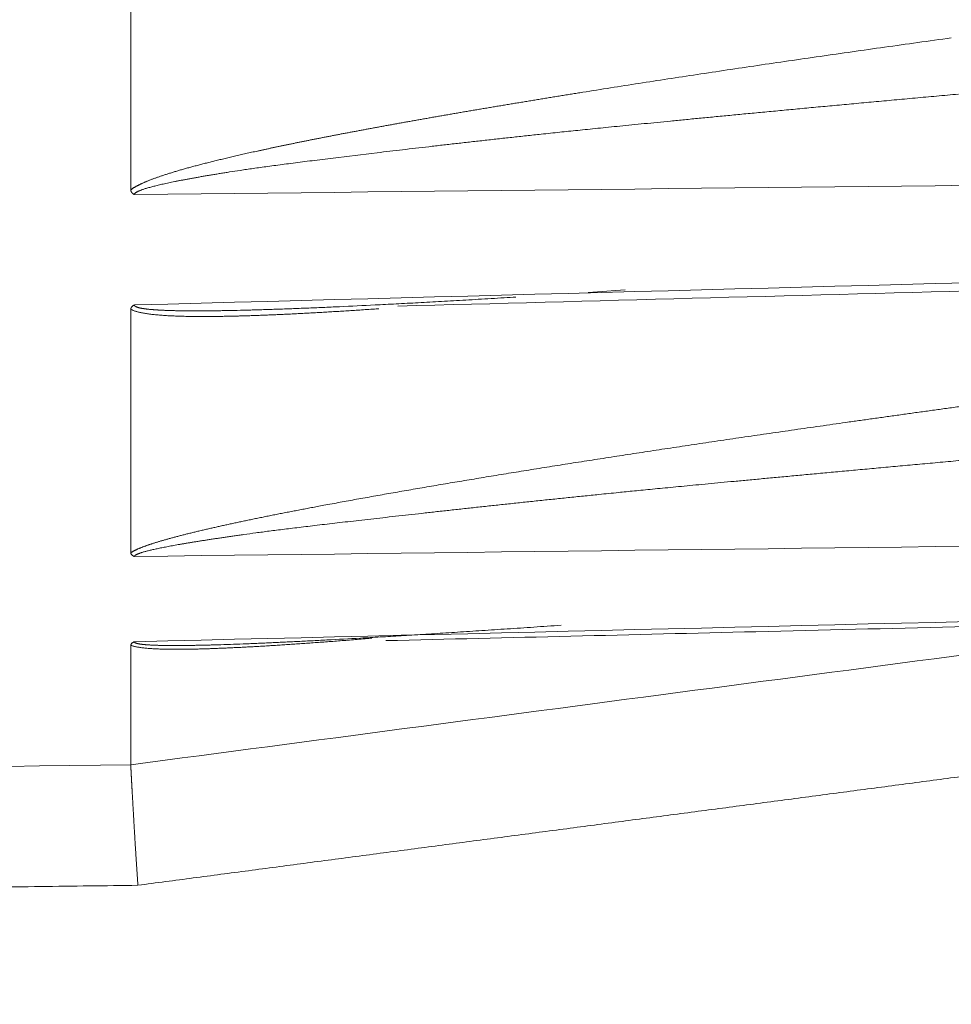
# Model space of a CAD drawing. Header units: millimetres. Extents: x 5437 to 18441, y -4466 to 3128.
# Tile 402 of 497: x 13734 to 13741, y 734 to 742. Entities that reach past the tile are written whole.
import ezdxf

# ---------------------------------------------------------------- set-up
doc = ezdxf.new("R2010")
doc.units = ezdxf.units.MM
doc.layers.add('1', color=7, linetype='Continuous', true_color=0xffffff)
doc.dimstyles.get("Standard").update_dxf_attribs({"dimtxt": 0.18, "dimasz": 0.18, "dimexe": 0.18, "dimexo": 0.0625, "dimgap": 0.09, "dimtad": 0, "dimtih": 1, "dimtoh": 1, "dimdec": 4, "dimzin": 0, "dimdsep": 46, "dimtxsty": 'Standard', "dimcen": 0.09, "dimadec": 0, "dimazin": 0, "dimtfac": 1, "dimtdec": 4, "dimtofl": 0, "dimtmove": 0, "dimatfit": 3, "dimfxl": 1, "dimtolj": 1, "dimtzin": 0, "dimarcsym": 0})

# ---------------------------------------------------------------- blocks, each defined once
blk = doc.blocks.new('*D2')
at = {"color": 0, "lineweight": -2, "transparency": 16777216}
for p, q in [((13342.5848, 254.0751), (13342.5848, 1268.8619)), ((13822.0848, 1032.1268), (13822.0848, 1268.8619))]:
    blk.add_line(p, q, dxfattribs=at)
at = {"color": 0, "lineweight": 0, "transparency": 16777216}
for p, q in [((13422.5848, 1268.6819), (13482.2448, 1268.6819)), ((13742.0848, 1268.6819), (13682.4248, 1268.6819))]:
    blk.add_line(p, q, dxfattribs=at)
at = {"color": 0, "lineweight": 20, "transparency": 16777216}
for points in [[(13422.5848, 1282.0152), (13422.5848, 1255.3485), (13342.5848, 1268.6819)], [(13742.0848, 1282.0152), (13742.0848, 1255.3485), (13822.0848, 1268.6819)]]:
    blk.add_solid(points, dxfattribs=at)
at = {"layer": 'Defpoints', "color": 0, "lineweight": 20, "transparency": 16777216}
for p in [(13822.0848, 1268.6819), (13822.0848, 1032.0643), (13342.5848, 254.0126)]:
    blk.add_point(p, dxfattribs=at)
at = {"color": 0, "lineweight": 20, "transparency": 16777216, "insert": (13582.3348, 1268.6819), "char_height": 80, "attachment_point": 5}
blk.add_mtext('\\A1;480', dxfattribs=at)
blk = doc.blocks.new('*D3')
at = {"color": 0, "lineweight": -2, "transparency": 16777216}
for p, q in [((13674.1473, 1169.5643), (14135.3603, 1169.5643)), ((13833.1473, -580.4357), (14135.3603, -580.4357))]:
    blk.add_line(p, q, dxfattribs=at)
at = {"color": 0, "lineweight": 0, "transparency": 16777216}
for p, q in [((14135.1803, 1089.5643), (14135.1803, 421.321)), ((14135.1803, -500.4357), (14135.1803, 167.8077))]:
    blk.add_line(p, q, dxfattribs=at)
at = {"color": 0, "lineweight": 20, "transparency": 16777216}
for points in [[(14121.847, 1089.5643), (14148.5136, 1089.5643), (14135.1803, 1169.5643)], [(14121.847, -500.4357), (14148.5136, -500.4357), (14135.1803, -580.4357)]]:
    blk.add_solid(points, dxfattribs=at)
at = {"layer": 'Defpoints', "color": 0, "lineweight": 20, "transparency": 16777216}
for p in [(13674.0848, 1169.5643), (13833.0848, -580.4357), (14135.1803, -580.4357)]:
    blk.add_point(p, dxfattribs=at)
at = {"color": 0, "lineweight": 20, "transparency": 16777216, "insert": (14135.1803, 294.5643), "char_height": 80, "attachment_point": 5, "rotation": 270}
blk.add_mtext('\\A1;1750', dxfattribs=at)

msp = doc.modelspace()

# ---------------------------------------------------------------- linework, layer by layer
at = {"layer": '1', "color": 0, "lineweight": 20}
for p, q in [((13734.58476, 740.68435), (13734.58476, 743.15078)), ((13734.58476, 737.79494), (13734.58476, 739.73153)), ((13734.58476, 736.10586), (13734.58476, 737.05648))]:
    msp.add_line(p, q, dxfattribs=at)
for points, knots in [([(13734.58476, 740.68435), (13734.58625, 740.6855), (13734.58924, 740.68782), (13734.59403, 740.6913), (13734.59908, 740.6948), (13734.60442, 740.69833), (13734.61003, 740.70188), (13734.61592, 740.70546), (13734.62209, 740.70906), (13734.62853, 740.71269), (13734.63526, 740.71635), (13734.64226, 740.72003), (13734.64954, 740.72374), (13734.65709, 740.72748), (13734.66493, 740.73124), (13734.67304, 740.73503), (13734.68143, 740.73884), (13734.6901, 740.74268), (13734.69905, 740.74655), (13734.70827, 740.75044), (13734.71778, 740.75436), (13734.72756, 740.7583), (13734.73761, 740.76227), (13734.74795, 740.76627), (13734.75856, 740.77029), (13734.76946, 740.77434), (13734.78063, 740.77841), (13734.79207, 740.78251), (13734.8038, 740.78663), (13734.8158, 740.79079), (13734.82809, 740.79496), (13734.84065, 740.79917), (13734.85348, 740.8034), (13734.8666, 740.80765), (13734.87999, 740.81193), (13734.89367, 740.81624), (13734.90762, 740.82057), (13734.92184, 740.82493), (13734.93635, 740.82932), (13734.95113, 740.83373), (13734.96619, 740.83817), (13734.98153, 740.84263), (13734.99715, 740.84712), (13735.01305, 740.85163), (13735.02922, 740.85617), (13735.04567, 740.86074), (13735.0624, 740.86533), (13735.07941, 740.86995), (13735.09669, 740.87459), (13735.11426, 740.87926), (13735.1321, 740.88396), (13735.15022, 740.88868), (13735.16862, 740.89343), (13735.18729, 740.8982), (13735.20624, 740.903), (13735.22548, 740.90783), (13735.24499, 740.91268), (13735.26477, 740.91755), (13735.28484, 740.92246), (13735.30518, 740.92738), (13735.3258, 740.93234), (13735.3467, 740.93732), (13735.36788, 740.94232), (13735.38934, 740.94735), (13735.41107, 740.95241), (13735.43308, 740.95749), (13735.45537, 740.9626), (13735.47794, 740.96774), (13735.50078, 740.9729), (13735.52391, 740.97808), (13735.54731, 740.98329), (13735.57099, 740.98853), (13735.59494, 740.99379), (13735.61918, 740.99908), (13735.64369, 741.0044), (13735.66849, 741.00974), (13735.69355, 741.0151), (13735.7189, 741.0205), (13735.74453, 741.02591), (13735.77043, 741.03136), (13735.79661, 741.03682), (13735.82307, 741.04232), (13735.84981, 741.04784), (13735.87683, 741.05338), (13735.90412, 741.05895), (13735.93169, 741.06455), (13735.95954, 741.07017), (13735.98767, 741.07582), (13736.01607, 741.0815), (13736.04476, 741.0872), (13736.07372, 741.09292), (13736.10296, 741.09867), (13736.13248, 741.10445), (13736.16227, 741.11025), (13736.19235, 741.11608), (13736.2227, 741.12193), (13736.25333, 741.12781), (13736.28424, 741.13371), (13736.31542, 741.13964), (13736.34688, 741.1456), (13736.37863, 741.15158), (13736.41065, 741.15759), (13736.44294, 741.16362), (13736.47552, 741.16968), (13736.50837, 741.17576), (13736.54151, 741.18187), (13736.57492, 741.188), (13736.6086, 741.19416), (13736.64257, 741.20035), (13736.67681, 741.20656), (13736.71134, 741.2128), (13736.74614, 741.21906), (13736.78121, 741.22535), (13736.81657, 741.23166), (13736.8522, 741.238), (13736.88812, 741.24436), (13736.92431, 741.25075), (13736.96077, 741.25717), (13736.99752, 741.26361), (13737.03454, 741.27008), (13737.07185, 741.27657), (13737.10943, 741.28309), (13737.14728, 741.28963), (13737.18542, 741.2962), (13737.22383, 741.30279), (13737.26253, 741.30941), (13737.3015, 741.31606), (13737.34074, 741.32273), (13737.38027, 741.32942), (13737.42007, 741.33614), (13737.46016, 741.34289), (13737.50052, 741.34966), (13737.54115, 741.35646), (13737.58207, 741.36328), (13737.62327, 741.37013), (13737.66474, 741.377), (13737.70649, 741.3839), (13737.74852, 741.39083), (13737.79082, 741.39778), (13737.83341, 741.40475), (13737.87627, 741.41175), (13737.91941, 741.41878), (13737.96283, 741.42583), (13738.00652, 741.43291), (13738.0505, 741.44001), (13738.09475, 741.44714), (13738.13928, 741.45429), (13738.24288, 741.47089), (13738.40687, 741.49694), (13738.63259, 741.53228), (13738.86251, 741.56779), (13739.09662, 741.60346), (13739.33493, 741.63929), (13739.57743, 741.67528), (13739.82412, 741.71144), (13740.07501, 741.74775), (13740.3301, 741.78422), (13740.58938, 741.82085), (13740.85285, 741.85767), (13741.02992, 741.88206), (13741.11914, 741.89434)], [0, 0, 0, 0, 0.0012309, 0.0024828, 0.0037567, 0.0050537, 0.0063746, 0.0077203, 0.0090916, 0.0104893, 0.0119141, 0.0133668, 0.0148479, 0.0163581, 0.0178979, 0.019468, 0.0210687, 0.0227007, 0.0243644, 0.0260601, 0.0277884, 0.0295496, 0.031344, 0.033172, 0.035034, 0.0369302, 0.038861, 0.0408265, 0.0428272, 0.0448632, 0.0469347, 0.049042, 0.0511854, 0.0533649, 0.0555808, 0.0578333, 0.0601226, 0.0624488, 0.0648121, 0.0672126, 0.0696505, 0.0721259, 0.0746389, 0.0771897, 0.0797784, 0.0824051, 0.08507, 0.087773, 0.0905144, 0.0932942, 0.0961125, 0.0989694, 0.101865, 0.1047994, 0.1077726, 0.1107848, 0.1138359, 0.1169262, 0.1200555, 0.1232241, 0.1264319, 0.1296791, 0.1329656, 0.1362916, 0.1396571, 0.1430621, 0.1465067, 0.149991, 0.1535149, 0.1570786, 0.1606821, 0.1643254, 0.1680086, 0.1717317, 0.1754947, 0.1792977, 0.1831408, 0.1870238, 0.190947, 0.1949103, 0.1989138, 0.2029574, 0.2070413, 0.2111654, 0.2153298, 0.2195345, 0.2237795, 0.2280648, 0.2323906, 0.2367567, 0.2411633, 0.2456103, 0.2500978, 0.2546258, 0.2591944, 0.2638034, 0.268453, 0.2731432, 0.277874, 0.2826454, 0.2874575, 0.2923102, 0.2972036, 0.3021377, 0.3071124, 0.3121279, 0.3171842, 0.3222812, 0.3274189, 0.3325974, 0.3378168, 0.3430769, 0.3483779, 0.3537197, 0.3591024, 0.3645259, 0.3699903, 0.3754956, 0.3810418, 0.3866289, 0.392257, 0.3979259, 0.4036358, 0.4093867, 0.4151786, 0.4210114, 0.4268852, 0.4328, 0.4387558, 0.4447527, 0.4507905, 0.4568694, 0.4629894, 0.4691504, 0.4753524, 0.4815956, 0.4878798, 0.4942051, 0.5005715, 0.5069789, 0.5134275, 0.5199173, 0.5264481, 0.5330201, 0.5396332, 0.5462875, 0.5529829, 0.5597195, 0.5930139, 0.6269232, 0.6614481, 0.6965895, 0.7323481, 0.7687248, 0.8057201, 0.8433349, 0.8815696, 0.920425, 0.9599016, 1, 1, 1, 1]), ([(13741.17568, 741.4467), (13741.11737, 741.44145), (13741.00217, 741.43108), (13740.83147, 741.41558), (13740.66501, 741.40039), (13740.50276, 741.38549), (13740.34475, 741.3709), (13740.19096, 741.35662), (13740.04139, 741.34267), (13739.89605, 741.32904), (13739.75494, 741.31575), (13739.61805, 741.30279), (13739.48539, 741.29018), (13739.35696, 741.27791), (13739.23275, 741.26599), (13739.11277, 741.25443), (13738.99702, 741.24322), (13738.88549, 741.23237), (13738.7782, 741.22187), (13738.67512, 741.21174), (13738.57628, 741.20196), (13738.48167, 741.19255), (13738.39128, 741.1835), (13738.30512, 741.1748), (13738.22319, 741.16647), (13738.14549, 741.1585), (13738.07202, 741.1509), (13738.02445, 741.1459), (13738.00137, 741.14348)], [0, 0, 0, 0, 0.0550818, 0.1088347, 0.1612586, 0.2123534, 0.262119, 0.3105553, 0.3576621, 0.4034395, 0.4478872, 0.4910052, 0.5327934, 0.5732517, 0.6123801, 0.6501784, 0.6866467, 0.7217849, 0.7555928, 0.7880705, 0.819218, 0.8490351, 0.8775219, 0.9046783, 0.9305043, 0.9549999, 0.9781652, 1, 1, 1, 1]), ([(13737.85238, 741.12768), (13737.81334, 741.1235), (13737.73575, 741.11519), (13737.62013, 741.10264), (13737.50603, 741.09013), (13737.39344, 741.07767), (13737.28237, 741.06524), (13737.1728, 741.05287), (13737.06476, 741.04055), (13736.95822, 741.02829), (13736.8532, 741.01609), (13736.7497, 741.00396), (13736.6477, 740.99191), (13736.58022, 740.98386), (13736.54673, 740.97986)], [0, 0, 0, 0, 0.0896202, 0.1780966, 0.2654294, 0.3516189, 0.4366652, 0.5205685, 0.6033292, 0.6849474, 0.7654233, 0.8447572, 0.9229494, 1, 1, 1, 1]), ([(13736.19541, 740.93723), (13736.16711, 740.93374), (13736.11169, 740.92692), (13736.03035, 740.91679), (13735.95256, 740.90699), (13735.87833, 740.89751), (13735.80765, 740.88836), (13735.74052, 740.87953), (13735.67694, 740.87102), (13735.61692, 740.86281), (13735.56045, 740.85491), (13735.50754, 740.84733), (13735.47348, 740.84226), (13735.45703, 740.83981)], [0, 0, 0, 0, 0.1146898, 0.2246195, 0.3297902, 0.4302027, 0.5258583, 0.6167584, 0.7029048, 0.7842994, 0.8609447, 0.9328437, 1, 1, 1, 1]), ([(13735.37135, 740.82664), (13735.35889, 740.82467), (13735.33428, 740.82078), (13735.29787, 740.81493), (13735.26239, 740.80915), (13735.22786, 740.80344), (13735.19427, 740.7978), (13735.16163, 740.79223), (13735.12993, 740.78672), (13735.09917, 740.78129), (13735.06936, 740.77593), (13735.0405, 740.77064), (13735.01257, 740.76542), (13734.98559, 740.76028), (13734.95956, 740.75521), (13734.93447, 740.75021), (13734.91032, 740.74529), (13734.88712, 740.74044), (13734.86486, 740.73566), (13734.84355, 740.73096), (13734.82318, 740.72633), (13734.80375, 740.72178), (13734.78527, 740.71731), (13734.76773, 740.71291), (13734.75113, 740.70858), (13734.73548, 740.70433), (13734.72077, 740.70016), (13734.70701, 740.69607), (13734.69418, 740.69205), (13734.6823, 740.6881), (13734.67137, 740.68424), (13734.66137, 740.68044), (13734.65231, 740.67673), (13734.6442, 740.67309), (13734.63702, 740.66953), (13734.63079, 740.66604), (13734.6255, 740.66262), (13734.62115, 740.65928), (13734.61774, 740.656), (13734.6153, 740.65281), (13734.61374, 740.64967), (13734.61352, 740.64764), (13734.61341, 740.64663)], [0, 0, 0, 0, 0.0455294, 0.089951, 0.1332657, 0.1754748, 0.2165794, 0.2565809, 0.2954807, 0.3332804, 0.3699816, 0.4055862, 0.4400963, 0.4735142, 0.5058422, 0.5370831, 0.56724, 0.5963163, 0.6243156, 0.6512422, 0.6771008, 0.7018969, 0.7256364, 0.7483263, 0.7699746, 0.7905904, 0.8101843, 0.8287686, 0.8463579, 0.8629691, 0.8786226, 0.8933427, 0.9071585, 0.9201053, 0.932226, 0.9435728, 0.9542095, 0.9642132, 0.9736769, 0.9827099, 0.9914379, 1, 1, 1, 1]), ([(13734.61315, 740.64663), (13734.61193, 740.64731), (13734.60949, 740.64867), (13734.60612, 740.6508), (13734.60299, 740.65298), (13734.60011, 740.65523), (13734.59747, 740.65753), (13734.59508, 740.65989), (13734.59294, 740.66231), (13734.59105, 740.6648), (13734.58941, 740.66734), (13734.58801, 740.66995), (13734.58686, 740.67261), (13734.58595, 740.67533), (13734.5853, 740.67812), (13734.58488, 740.68096), (13734.5848, 740.68288), (13734.58476, 740.68385)], [0, 0, 0, 0, 0.0648334, 0.1293684, 0.1937364, 0.2580696, 0.3225007, 0.3871616, 0.4521829, 0.5176928, 0.5838171, 0.6506778, 0.7183929, 0.7870762, 0.8568367, 0.9277783, 1, 1, 1, 1]), ([(13736.71249, 739.75851), (13738.27405, 739.79992), (13741.53676, 739.88652), (13745.93135, 740.00341), (13750.21732, 740.11756), (13754.88337, 740.242), (13761.12708, 740.40882), (13765.91784, 740.53713), (13768.62736, 740.6098)], [0, 0, 0, 0, 0.1467857, 0.3066945, 0.4130907, 0.5496671, 0.7453035, 1, 1, 1, 1]), ([(13736.53023, 739.76745), (13736.55782, 739.76884), (13736.61369, 739.77166), (13736.6986, 739.77607), (13736.78564, 739.78067), (13736.87482, 739.78549), (13736.96614, 739.79051), (13737.0596, 739.79574), (13737.15519, 739.80119), (13737.25293, 739.80685), (13737.35281, 739.81272), (13737.45483, 739.81881), (13737.55486, 739.82487), (13737.62089, 739.82893), (13737.6522, 739.83086)], [0, 0, 0, 0, 0.0738364, 0.1495656, 0.227188, 0.3067038, 0.3881134, 0.471417, 0.5566149, 0.6437074, 0.7326946, 0.8235768, 0.916354, 1, 1, 1, 1]), ([(13734.58482, 739.73347), (13734.58491, 739.73448), (13734.58509, 739.73648), (13734.58568, 739.73942), (13734.5865, 739.74226), (13734.58759, 739.74498), (13734.58894, 739.7476), (13734.59054, 739.75011), (13734.59279, 739.75303), (13734.59608, 739.75638), (13734.60079, 739.7602), (13734.60646, 739.76406), (13734.61088, 739.76655), (13734.61315, 739.76783)], [0, 0, 0, 0, 0.0838323, 0.1647295, 0.2428038, 0.3181799, 0.3909966, 0.4614074, 0.5295826, 0.6393595, 0.7538513, 0.8738386, 1, 1, 1, 1]), ([(13735.70566, 739.68879), (13735.70564, 739.68879), (13735.69076, 739.68816), (13735.66129, 739.68696), (13735.61758, 739.68528), (13735.57476, 739.68373), (13735.53282, 739.68231), (13735.49176, 739.68103), (13735.45159, 739.67989), (13735.4123, 739.67888), (13735.37389, 739.678), (13735.33638, 739.67726), (13735.29974, 739.67665), (13735.26399, 739.67618), (13735.22913, 739.67584), (13735.19515, 739.67564), (13735.16205, 739.67557), (13735.12984, 739.67564), (13735.09851, 739.67584), (13735.06807, 739.67617), (13735.03851, 739.67664), (13735.00983, 739.67725), (13734.98204, 739.67799), (13734.95514, 739.67886), (13734.92912, 739.67987), (13734.90398, 739.68101), (13734.87973, 739.68229), (13734.85636, 739.6837), (13734.83387, 739.68525), (13734.81227, 739.68693), (13734.79156, 739.68875), (13734.77172, 739.6907), (13734.75278, 739.69279), (13734.73471, 739.69501), (13734.71753, 739.69737), (13734.70123, 739.69986), (13734.68582, 739.70248), (13734.67129, 739.70524), (13734.65764, 739.70814), (13734.64488, 739.71117), (13734.633, 739.71434), (13734.622, 739.71764), (13734.61188, 739.72108), (13734.60267, 739.72466), (13734.59428, 739.72835), (13734.58934, 739.73099), (13734.5869, 739.73229)], [0, 0, 0, 0, 0.0000307, 0.0370464, 0.0733687, 0.1089988, 0.1439378, 0.1781872, 0.211748, 0.2446219, 0.2768102, 0.3083146, 0.3391368, 0.3692786, 0.398742, 0.427529, 0.4556419, 0.4830831, 0.5098551, 0.5359608, 0.5614032, 0.5861855, 0.6103111, 0.633784, 0.6566082, 0.6787882, 0.7003289, 0.7212356, 0.7415143, 0.7611713, 0.7802136, 0.7986489, 0.8164858, 0.8337337, 0.850403, 0.8665052, 0.882053, 0.8970608, 0.9115443, 0.925521, 0.9390105, 0.9520346, 0.9646174, 0.9767856, 0.988569, 1, 1, 1, 1]), ([(13734.61315, 739.76783), (13734.61315, 739.76734), (13734.61316, 739.76637), (13734.6135, 739.76493), (13734.61407, 739.76351), (13734.6149, 739.76211), (13734.61598, 739.76073), (13734.61732, 739.75938), (13734.61891, 739.75805), (13734.62076, 739.75674), (13734.62286, 739.75545), (13734.62521, 739.75418), (13734.62782, 739.75294), (13734.63068, 739.75172), (13734.6338, 739.75052), (13734.63716, 739.74934), (13734.64078, 739.74818), (13734.64466, 739.74705), (13734.64879, 739.74594), (13734.65317, 739.74485), (13734.6578, 739.74379), (13734.66269, 739.74275), (13734.66783, 739.74173), (13734.67322, 739.74073), (13734.67887, 739.73976), (13734.68477, 739.73881), (13734.69093, 739.73788), (13734.69733, 739.73698), (13734.704, 739.7361), (13734.71091, 739.73524), (13734.71808, 739.73441), (13734.7255, 739.73359), (13734.73317, 739.73281), (13734.7411, 739.73204), (13734.74928, 739.7313), (13734.75772, 739.73059), (13734.76641, 739.7299), (13734.77535, 739.72923), (13734.78455, 739.72858), (13734.79399, 739.72796), (13734.8037, 739.72737), (13734.81365, 739.7268), (13734.82386, 739.72625), (13734.83433, 739.72572), (13734.84504, 739.72522), (13734.85601, 739.72475), (13734.86724, 739.7243), (13734.87871, 739.72387), (13734.89044, 739.72347), (13734.90243, 739.7231), (13734.91466, 739.72274), (13734.92715, 739.72242), (13734.9399, 739.72211), (13734.95289, 739.72184), (13734.96615, 739.72158), (13734.97965, 739.72136), (13734.99341, 739.72115), (13735.00742, 739.72098), (13735.02168, 739.72082), (13735.0362, 739.72069), (13735.05097, 739.72059), (13735.066, 739.72051), (13735.08128, 739.72046), (13735.09681, 739.72043), (13735.11259, 739.72043), (13735.12863, 739.72045), (13735.14492, 739.7205), (13735.16147, 739.72058), (13735.17827, 739.72068), (13735.19532, 739.7208), (13735.21263, 739.72095), (13735.23019, 739.72113), (13735.248, 739.72133), (13735.26606, 739.72155), (13735.28438, 739.7218), (13735.30295, 739.72208), (13735.31543, 739.72228), (13735.3217, 739.72238)], [0, 0, 0, 0, 0.0047347, 0.0094828, 0.0142661, 0.019106, 0.0240233, 0.0290377, 0.0341677, 0.0394307, 0.0448429, 0.050419, 0.0561725, 0.0621158, 0.0682601, 0.0746155, 0.0811911, 0.0879951, 0.0950351, 0.1023178, 0.1098492, 0.1176348, 0.1256797, 0.1339882, 0.1425646, 0.1514124, 0.1605352, 0.169936, 0.1796176, 0.1895826, 0.1998333, 0.2103721, 0.2212008, 0.2323212, 0.2437352, 0.2554443, 0.2674499, 0.2797534, 0.2923561, 0.3052591, 0.3184635, 0.3319703, 0.3457806, 0.359895, 0.3743146, 0.3890401, 0.4040722, 0.4194116, 0.4350589, 0.4510148, 0.4672798, 0.4838545, 0.5007394, 0.517935, 0.5354418, 0.5532601, 0.5713903, 0.589833, 0.6085884, 0.6276569, 0.6470389, 0.6667346, 0.6867444, 0.7070685, 0.7277073, 0.748661, 0.7699298, 0.791514, 0.8134139, 0.8356296, 0.8581613, 0.8810093, 0.9041738, 0.927655, 0.9514529, 0.9755679, 1, 1, 1, 1]), ([(13735.53931, 739.72722), (13735.55625, 739.72769), (13735.59062, 739.72865), (13735.64295, 739.73022), (13735.69675, 739.73193), (13735.75203, 739.73379), (13735.80878, 739.73579), (13735.86702, 739.73793), (13735.92674, 739.74022), (13735.98793, 739.74266), (13736.0506, 739.74524), (13736.11476, 739.74796), (13736.18038, 739.75084), (13736.22464, 739.75284), (13736.24701, 739.75386)], [0, 0, 0, 0, 0.0720439, 0.1461369, 0.2222804, 0.3004754, 0.3807231, 0.4630242, 0.5473797, 0.6337905, 0.7222572, 0.8127806, 0.9053614, 1, 1, 1, 1]), ([(13736.55906, 739.7375), (13736.55252, 739.73705), (13736.52639, 739.73527), (13736.48097, 739.7322), (13736.42311, 739.72836), (13736.36613, 739.72466), (13736.31003, 739.72109), (13736.25482, 739.71766), (13736.2005, 739.71436), (13736.14705, 739.7112), (13736.0945, 739.70817), (13736.04283, 739.70528), (13735.99204, 739.70252), (13735.94214, 739.69989), (13735.89312, 739.6974), (13735.84498, 739.69504), (13735.79773, 739.69282), (13735.75138, 739.69073), (13735.7208, 739.68942), (13735.70566, 739.68879)], [0, 0, 0, 0, 0.0228981, 0.0914589, 0.1590174, 0.225574, 0.2911297, 0.3556852, 0.4192412, 0.4817987, 0.5433585, 0.6039215, 0.6634889, 0.7220615, 0.7796404, 0.8362269, 0.8918221, 0.9464272, 1, 1, 1, 1]), ([(13736.10739, 738.16943), (13736.12859, 738.17338), (13736.17123, 738.18132), (13736.23563, 738.1932), (13736.30085, 738.20514), (13736.36687, 738.21713), (13736.4337, 738.22919), (13736.50134, 738.24131), (13736.56979, 738.25348), (13736.63905, 738.26571), (13736.70913, 738.27801), (13736.78001, 738.29036), (13736.8517, 738.30277), (13736.9242, 738.31523), (13736.99752, 738.32776), (13737.07164, 738.34034), (13737.14657, 738.35299), (13737.22232, 738.36569), (13737.29887, 738.37845), (13737.37623, 738.39126), (13737.45441, 738.40414), (13737.53339, 738.41707), (13737.61318, 738.43007), (13737.69379, 738.44312), (13737.7752, 738.45623), (13737.85742, 738.46939), (13737.94046, 738.48262), (13738.0243, 738.4959), (13738.10896, 738.50924), (13738.19442, 738.52264), (13738.2807, 738.53609), (13738.36778, 738.54961), (13738.45568, 738.56318), (13738.54438, 738.57681), (13738.6339, 738.5905), (13738.72422, 738.60425), (13738.81536, 738.61805), (13738.9073, 738.63191), (13739.00006, 738.64583), (13739.09362, 738.65981), (13739.188, 738.67384), (13739.28319, 738.68793), (13739.37918, 738.70208), (13739.47599, 738.71629), (13739.57361, 738.73056), (13739.67203, 738.74488), (13739.77127, 738.75926), (13739.87132, 738.7737), (13739.97217, 738.78819), (13740.07384, 738.80275), (13740.17632, 738.81736), (13740.2796, 738.83202), (13740.3837, 738.84675), (13740.48861, 738.86153), (13740.59433, 738.87637), (13740.70086, 738.89127), (13740.80819, 738.90623), (13740.91634, 738.92124), (13741.0253, 738.93631), (13741.13507, 738.95144), (13741.24565, 738.96663), (13741.35704, 738.98187), (13741.46924, 738.99717), (13741.58224, 739.01253), (13741.69606, 739.02795), (13741.81069, 739.04342), (13741.92613, 739.05895), (13742.00336, 739.0693), (13742.04211, 739.0745)], [0, 0, 0, 0, 0.0108401, 0.0218106, 0.0329114, 0.0441428, 0.055505, 0.0669981, 0.0786223, 0.0903777, 0.1022644, 0.1142827, 0.1264325, 0.1387141, 0.1511276, 0.1636731, 0.1763507, 0.1891605, 0.2021027, 0.2151773, 0.2283844, 0.2417242, 0.2551968, 0.2688021, 0.2825404, 0.2964117, 0.3104161, 0.3245537, 0.3388245, 0.3532287, 0.3677663, 0.3824374, 0.3972421, 0.4121804, 0.4272524, 0.4424582, 0.4577978, 0.4732713, 0.4888788, 0.5046203, 0.5204959, 0.5365056, 0.5526495, 0.5689277, 0.5853402, 0.601887, 0.6185683, 0.635384, 0.6523342, 0.6694189, 0.6866383, 0.7039923, 0.721481, 0.7391044, 0.7568625, 0.7747555, 0.7927833, 0.810946, 0.8292437, 0.8476763, 0.8662439, 0.8849465, 0.9037842, 0.9227571, 0.941865, 0.9611081, 0.9804864, 1, 1, 1, 1]), ([(13742.09865, 738.60994), (13742.03551, 738.60437), (13741.91076, 738.59338), (13741.72593, 738.57696), (13741.54569, 738.56088), (13741.37003, 738.54512), (13741.19896, 738.5297), (13741.03248, 738.51463), (13740.87059, 738.49991), (13740.71329, 738.48556), (13740.56057, 738.47157), (13740.41245, 738.45796), (13740.26891, 738.44473), (13740.12996, 738.43189), (13739.9956, 738.41943), (13739.86583, 738.40736), (13739.74065, 738.39569), (13739.62006, 738.38442), (13739.50405, 738.37354), (13739.39264, 738.36306), (13739.28582, 738.35299), (13739.18359, 738.34331), (13739.08595, 738.33404), (13738.9929, 738.32516), (13738.90445, 738.31669), (13738.82058, 738.30862), (13738.7413, 738.30094), (13738.66662, 738.29367), (13738.59653, 738.28679), (13738.53103, 738.28031), (13738.4889, 738.27609), (13738.4686, 738.27405)], [0, 0, 0, 0, 0.0521651, 0.103068, 0.1527087, 0.2010869, 0.2482027, 0.2940558, 0.3386462, 0.3819738, 0.4240384, 0.46484, 0.5043785, 0.5426537, 0.5796657, 0.6154142, 0.6498994, 0.683121, 0.715079, 0.7457734, 0.7752041, 0.8033711, 0.8302743, 0.8559137, 0.8802892, 0.9034008, 0.9252485, 0.9458323, 0.9651522, 0.9832081, 1, 1, 1, 1]), ([(13738.31247, 738.25829), (13738.2713, 738.2541), (13738.18945, 738.24576), (13738.06744, 738.2332), (13737.94692, 738.2207), (13737.8279, 738.20825), (13737.71038, 738.19586), (13737.59435, 738.18353), (13737.47981, 738.17127), (13737.36677, 738.15909), (13737.25523, 738.14698), (13737.14518, 738.13496), (13737.03662, 738.12302), (13736.92956, 738.11118), (13736.82399, 738.09943), (13736.71992, 738.08779), (13736.65105, 738.08003), (13736.61686, 738.07618)], [0, 0, 0, 0, 0.0727643, 0.1446569, 0.2156781, 0.2858279, 0.3551065, 0.4235139, 0.4910503, 0.5577159, 0.6235106, 0.6884347, 0.7524883, 0.8156714, 0.8779844, 0.9394272, 1, 1, 1, 1]), ([(13735.21348, 737.98717), (13735.22451, 737.9897), (13735.24679, 737.99479), (13735.28062, 738.0024), (13735.31516, 738.01009), (13735.35042, 738.01785), (13735.3864, 738.02567), (13735.42309, 738.03357), (13735.4605, 738.04154), (13735.49862, 738.04958), (13735.53746, 738.05769), (13735.57702, 738.06587), (13735.6173, 738.07412), (13735.65829, 738.08244), (13735.7, 738.09083), (13735.74242, 738.09929), (13735.78556, 738.10782), (13735.82942, 738.11642), (13735.874, 738.12509), (13735.91929, 738.13383), (13735.96529, 738.14264), (13736.01202, 738.15152), (13736.05946, 738.16047), (13736.09134, 738.16643), (13736.10739, 738.16943)], [0, 0, 0, 0, 0.0376734, 0.0760771, 0.1152132, 0.1550837, 0.1956903, 0.2370347, 0.2791186, 0.3219435, 0.3655108, 0.409822, 0.4548784, 0.5006812, 0.5472316, 0.5945308, 0.6425798, 0.6913797, 0.7409315, 0.7912361, 0.8422944, 0.8941073, 0.9466755, 1, 1, 1, 1]), ([(13736.42359, 738.05427), (13736.39403, 738.0509), (13736.33602, 738.04429), (13736.2507, 738.03449), (13736.16873, 738.02499), (13736.09011, 738.0158), (13736.01485, 738.00691), (13735.94294, 737.99832), (13735.87439, 737.99002), (13735.80919, 737.982), (13735.74735, 737.97428), (13735.68887, 737.96683), (13735.63373, 737.95967), (13735.59813, 737.95489), (13735.58087, 737.95258)], [0, 0, 0, 0, 0.1050074, 0.2060712, 0.3031921, 0.3963707, 0.4856077, 0.570904, 0.6522607, 0.7296789, 0.8031601, 0.872706, 0.9383185, 1, 1, 1, 1]), ([(13734.58476, 737.79494), (13734.58606, 737.79578), (13734.58867, 737.79749), (13734.59284, 737.80006), (13734.59724, 737.80265), (13734.60189, 737.80527), (13734.60678, 737.80792), (13734.61192, 737.8106), (13734.6173, 737.8133), (13734.62292, 737.81603), (13734.62878, 737.81878), (13734.63489, 737.82157), (13734.64123, 737.82438), (13734.64783, 737.82722), (13734.65466, 737.83008), (13734.66174, 737.83298), (13734.66906, 737.8359), (13734.67662, 737.83884), (13734.68443, 737.84182), (13734.69247, 737.84482), (13734.70077, 737.84785), (13734.7093, 737.85091), (13734.71808, 737.85399), (13734.7271, 737.8571), (13734.73636, 737.86024), (13734.74586, 737.8634), (13734.75561, 737.8666), (13734.7656, 737.86982), (13734.77584, 737.87306), (13734.78631, 737.87634), (13734.79703, 737.87964), (13734.808, 737.88297), (13734.8192, 737.88632), (13734.83065, 737.88971), (13734.84234, 737.89312), (13734.85427, 737.89655), (13734.86645, 737.90002), (13734.87887, 737.90351), (13734.89153, 737.90703), (13734.90444, 737.91057), (13734.91759, 737.91415), (13734.93098, 737.91775), (13734.94461, 737.92137), (13734.95849, 737.92503), (13734.97261, 737.92871), (13734.98697, 737.93242), (13735.00158, 737.93616), (13735.01643, 737.93992), (13735.03152, 737.94371), (13735.04685, 737.94753), (13735.06243, 737.95137), (13735.07825, 737.95524), (13735.09431, 737.95914), (13735.11062, 737.96307), (13735.12716, 737.96702), (13735.14396, 737.971), (13735.16099, 737.97501), (13735.17827, 737.97904), (13735.19579, 737.98311), (13735.20756, 737.98581), (13735.21348, 737.98717)], [0, 0, 0, 0, 0.0099368, 0.0200499, 0.0303473, 0.0408366, 0.0515248, 0.0624187, 0.0735247, 0.0848487, 0.0963965, 0.1081733, 0.1201842, 0.1324339, 0.144927, 0.1576675, 0.1706596, 0.1839069, 0.197413, 0.2111812, 0.2252148, 0.2395165, 0.2540893, 0.2689359, 0.2840586, 0.29946, 0.3151423, 0.3311075, 0.3473577, 0.3638949, 0.3807208, 0.3978372, 0.4152457, 0.4329479, 0.4509452, 0.4692391, 0.4878308, 0.5067218, 0.5259132, 0.5454062, 0.5652018, 0.5853012, 0.6057053, 0.6264151, 0.6474316, 0.6687556, 0.690388, 0.7123296, 0.7345812, 0.7571435, 0.7800172, 0.803203, 0.8267016, 0.8505136, 0.8746397, 0.8990803, 0.9238362, 0.9489077, 0.9742955, 1, 1, 1, 1]), ([(13735.48316, 737.93913), (13735.47044, 737.93734), (13735.44526, 737.93379), (13735.40795, 737.92847), (13735.37149, 737.92321), (13735.33589, 737.91802), (13735.30114, 737.91289), (13735.26725, 737.90783), (13735.23422, 737.90283), (13735.20205, 737.8979), (13735.17073, 737.89304), (13735.14026, 737.88825), (13735.11066, 737.88352), (13735.08191, 737.87887), (13735.05401, 737.87428), (13735.02698, 737.86976), (13735.0008, 737.86531), (13734.97547, 737.86093), (13734.95101, 737.85662), (13734.9274, 737.85238), (13734.90464, 737.84821), (13734.88274, 737.84411), (13734.8617, 737.84008), (13734.84152, 737.83612), (13734.82219, 737.83223), (13734.80372, 737.82841), (13734.7861, 737.82467), (13734.76934, 737.82099), (13734.75344, 737.81739), (13734.73839, 737.81386), (13734.7242, 737.8104), (13734.71086, 737.80701), (13734.69838, 737.8037), (13734.68676, 737.80045), (13734.67599, 737.79728), (13734.66607, 737.79417), (13734.65701, 737.79114), (13734.64881, 737.78818), (13734.64145, 737.78529), (13734.63495, 737.78247), (13734.62931, 737.77972), (13734.62452, 737.77704), (13734.62058, 737.77443), (13734.6175, 737.77188), (13734.6153, 737.76941), (13734.6139, 737.76699), (13734.6137, 737.76544), (13734.6136, 737.76467)], [0, 0, 0, 0, 0.0408686, 0.0808496, 0.1199435, 0.1581512, 0.1954732, 0.2319104, 0.2674636, 0.3021339, 0.335922, 0.3688291, 0.4008564, 0.4320051, 0.4622766, 0.4916723, 0.5201939, 0.5478432, 0.574622, 0.6005326, 0.6255774, 0.6497589, 0.6730801, 0.6955442, 0.7171549, 0.7379163, 0.7578331, 0.7769104, 0.7951543, 0.8125715, 0.82917, 0.8449588, 0.8599484, 0.8741512, 0.8875818, 0.9002571, 0.9121978, 0.9234282, 0.9339776, 0.9438815, 0.9531827, 0.961933, 0.9701942, 0.97804, 0.9855564, 0.9928407, 1, 1, 1, 1]), ([(13736.61704, 737.09425), (13737.59907, 737.11797), (13739.63754, 737.16724), (13742.57531, 737.23834), (13745.45632, 737.30812), (13748.20743, 737.37481), (13750.98579, 737.44221), (13753.7451, 737.50921), (13756.40029, 737.57373), (13759.36831, 737.64592), (13763.41554, 737.74443), (13766.64035, 737.82305), (13768.6258, 737.87149)], [0, 0, 0, 0, 0.0920397, 0.1910542, 0.2753401, 0.3620598, 0.4488998, 0.5357398, 0.6206747, 0.6977559, 0.8139153, 1, 1, 1, 1]), ([(13734.61315, 737.76466), (13734.61192, 737.76521), (13734.60948, 737.7663), (13734.60611, 737.768), (13734.60297, 737.76975), (13734.60008, 737.77155), (13734.59745, 737.7734), (13734.59506, 737.7753), (13734.59292, 737.77725), (13734.59102, 737.77925), (13734.58938, 737.78129), (13734.58798, 737.78339), (13734.58683, 737.78554), (13734.58593, 737.78774), (13734.58528, 737.78998), (13734.58487, 737.79228), (13734.5848, 737.79383), (13734.58476, 737.79461)], [0, 0, 0, 0, 0.0648344, 0.1293683, 0.1937334, 0.2580626, 0.3224888, 0.3871445, 0.4521608, 0.5176666, 0.5837878, 0.650647, 0.7183627, 0.7870491, 0.8568154, 0.9277659, 1, 1, 1, 1]), ([(13736.41296, 737.11434), (13736.43897, 737.11584), (13736.49164, 737.11886), (13736.57167, 737.12355), (13736.65369, 737.12842), (13736.73772, 737.13349), (13736.82374, 737.13874), (13736.91176, 737.14419), (13737.00178, 737.14984), (13737.0938, 737.15568), (13737.18782, 737.16171), (13737.28383, 737.16795), (13737.38185, 737.17438), (13737.48186, 737.18102), (13737.58387, 737.18785), (13737.68788, 737.19489), (13737.79389, 737.20213), (13737.9019, 737.20956), (13737.97457, 737.21462), (13738.01124, 737.21718)], [0, 0, 0, 0, 0.0488921, 0.0990246, 0.1503979, 0.203012, 0.2568674, 0.311964, 0.3683022, 0.4258821, 0.4847039, 0.5447677, 0.6060736, 0.6686217, 0.7324123, 0.7974453, 0.8637208, 0.931239, 1, 1, 1, 1]), ([(13736.50424, 737.11326), (13736.50186, 737.11307), (13736.47856, 737.11116), (13736.43468, 737.1076), (13736.37297, 737.10265), (13736.3123, 737.09786), (13736.25266, 737.09323), (13736.19404, 737.08874), (13736.13647, 737.08441), (13736.07992, 737.08024), (13736.02441, 737.07621), (13735.96993, 737.07234), (13735.91648, 737.06862), (13735.86406, 737.06506), (13735.81268, 737.06165), (13735.76232, 737.05839), (13735.713, 737.05528), (13735.66472, 737.05233), (13735.61746, 737.04953), (13735.57124, 737.04689), (13735.52605, 737.0444), (13735.48189, 737.04206), (13735.43877, 737.03988), (13735.39667, 737.03785), (13735.35561, 737.03597), (13735.31558, 737.03424), (13735.27659, 737.03267), (13735.23862, 737.03125), (13735.20169, 737.02999), (13735.16579, 737.02888), (13735.13092, 737.02792), (13735.09709, 737.02712), (13735.06428, 737.02647), (13735.03251, 737.02597), (13735.00177, 737.02563), (13734.97206, 737.02544), (13734.94339, 737.0254), (13734.91574, 737.02552), (13734.88913, 737.02579), (13734.86355, 737.02622), (13734.83901, 737.02679), (13734.81549, 737.02753), (13734.793, 737.02841), (13734.77155, 737.02945), (13734.75113, 737.03064), (13734.73174, 737.03199), (13734.71338, 737.03349), (13734.69605, 737.03514), (13734.67975, 737.03695), (13734.66448, 737.03891), (13734.65025, 737.04103), (13734.63704, 737.04329), (13734.62487, 737.04572), (13734.61372, 737.0483), (13734.60362, 737.05103), (13734.59449, 737.05391), (13734.58916, 737.056), (13734.58654, 737.05703)], [0, 0, 0, 0, 0.0035368, 0.0345969, 0.0651614, 0.0952306, 0.1248049, 0.1538848, 0.1824706, 0.2105629, 0.2381622, 0.2652689, 0.2918837, 0.3180072, 0.3436398, 0.3687824, 0.3934355, 0.4176, 0.4412766, 0.4644661, 0.4871695, 0.5093876, 0.5311215, 0.5523722, 0.5731409, 0.5934289, 0.6132374, 0.6325678, 0.6514218, 0.6698008, 0.6877068, 0.7051416, 0.7221073, 0.7386062, 0.7546407, 0.7702134, 0.7853274, 0.7999858, 0.8141921, 0.8279501, 0.8412641, 0.8541387, 0.8665792, 0.8785911, 0.890181, 0.9013558, 0.9121235, 0.9224929, 0.9324739, 0.9420776, 0.9513163, 0.9602042, 0.9687568, 0.9769918, 0.9849289, 0.9925901, 1, 1, 1, 1]), ([(13734.5848, 737.05776), (13734.58488, 737.05858), (13734.58504, 737.06018), (13734.5856, 737.06254), (13734.58641, 737.06482), (13734.58749, 737.06701), (13734.58882, 737.06912), (13734.59042, 737.07114), (13734.59267, 737.07349), (13734.59597, 737.0762), (13734.60071, 737.07928), (13734.60641, 737.08239), (13734.61087, 737.0844), (13734.61315, 737.08544)], [0, 0, 0, 0, 0.0838834, 0.1648277, 0.242946, 0.3183646, 0.3912234, 0.4616778, 0.5298995, 0.6397832, 0.7542489, 0.8740905, 1, 1, 1, 1]), ([(13734.61315, 737.08544), (13734.61315, 737.08506), (13734.61316, 737.08431), (13734.61348, 737.08321), (13734.61402, 737.08212), (13734.6148, 737.08106), (13734.61581, 737.08002), (13734.61707, 737.079), (13734.61856, 737.078), (13734.62029, 737.07702), (13734.62226, 737.07606), (13734.62446, 737.07512), (13734.6269, 737.07421), (13734.62958, 737.07331), (13734.6325, 737.07244), (13734.63565, 737.07158), (13734.63904, 737.07075), (13734.64266, 737.06994), (13734.64653, 737.06915), (13734.65063, 737.06838), (13734.65496, 737.06763), (13734.65954, 737.0669), (13734.66435, 737.0662), (13734.66939, 737.06551), (13734.67468, 737.06485), (13734.6802, 737.06421), (13734.68596, 737.06359), (13734.69195, 737.06299), (13734.69819, 737.06242), (13734.70466, 737.06186), (13734.71136, 737.06133), (13734.71831, 737.06082), (13734.72549, 737.06033), (13734.7329, 737.05987), (13734.74056, 737.05943), (13734.74845, 737.059), (13734.75658, 737.0586), (13734.76494, 737.05823), (13734.77354, 737.05787), (13734.78238, 737.05754), (13734.79146, 737.05723), (13734.80077, 737.05694), (13734.81032, 737.05668), (13734.82011, 737.05643), (13734.83014, 737.05621), (13734.8404, 737.05602), (13734.8509, 737.05584), (13734.86163, 737.05569), (13734.87261, 737.05556), (13734.88381, 737.05545), (13734.89526, 737.05537), (13734.90695, 737.05531), (13734.91887, 737.05527), (13734.93102, 737.05525), (13734.94342, 737.05526), (13734.95605, 737.05529), (13734.96892, 737.05535), (13734.98203, 737.05542), (13734.99537, 737.05552), (13735.00895, 737.05565), (13735.02277, 737.05579), (13735.03682, 737.05596), (13735.05111, 737.05615), (13735.06564, 737.05637), (13735.0804, 737.05661), (13735.0954, 737.05687), (13735.11064, 737.05715), (13735.12612, 737.05746), (13735.14183, 737.05779), (13735.15778, 737.05814), (13735.17397, 737.05852), (13735.19039, 737.05892), (13735.20705, 737.05935), (13735.22395, 737.05979), (13735.24109, 737.06026), (13735.25846, 737.06076), (13735.27012, 737.0611), (13735.27599, 737.06127)], [0, 0, 0, 0, 0.0048735, 0.0097605, 0.0146821, 0.0196586, 0.0247101, 0.0298555, 0.0351129, 0.0404992, 0.0460299, 0.0517197, 0.0575818, 0.0636285, 0.0698707, 0.0763187, 0.0829816, 0.0898676, 0.0969844, 0.1043386, 0.1119365, 0.1197836, 0.1278851, 0.1362455, 0.1448691, 0.1537596, 0.1629206, 0.1723553, 0.1820666, 0.1920571, 0.2023293, 0.2128855, 0.2237278, 0.234858, 0.246278, 0.2579895, 0.2699938, 0.2822925, 0.2948869, 0.3077782, 0.3209675, 0.3344559, 0.3482444, 0.3623339, 0.3767254, 0.3914196, 0.4064173, 0.4217192, 0.437326, 0.4532384, 0.469457, 0.4859823, 0.5028148, 0.5199552, 0.5374038, 0.5551612, 0.5732277, 0.5916039, 0.61029, 0.6292864, 0.6485936, 0.6682118, 0.6881414, 0.7083827, 0.7289359, 0.7498014, 0.7709794, 0.7924702, 0.8142741, 0.8363912, 0.8588218, 0.881566, 0.9046242, 0.9279965, 0.9516832, 0.9756842, 1, 1, 1, 1]), ([(13735.47953, 737.06827), (13735.49549, 737.06889), (13735.52785, 737.07014), (13735.57713, 737.07215), (13735.6278, 737.07429), (13735.67987, 737.07656), (13735.73333, 737.07897), (13735.78818, 737.0815), (13735.84443, 737.08418), (13735.90208, 737.08698), (13735.96111, 737.08993), (13736.02154, 737.09301), (13736.08337, 737.09622), (13736.12506, 737.09844), (13736.14614, 737.09956)], [0, 0, 0, 0, 0.0720521, 0.1461515, 0.2222998, 0.300498, 0.3807472, 0.4630486, 0.547403, 0.6338114, 0.7222746, 0.8127933, 0.9053682, 1, 1, 1, 1]), ([(13734.64154, 735.14604), (13734.64115, 735.15144), (13734.64037, 735.16224), (13734.63922, 735.17843), (13734.63808, 735.1946), (13734.63695, 735.21075), (13734.63584, 735.22686), (13734.63474, 735.24293), (13734.63365, 735.25895), (13734.63258, 735.27492), (13734.63151, 735.29082), (13734.63047, 735.30666), (13734.62943, 735.32242), (13734.62841, 735.3381), (13734.6274, 735.35369), (13734.62641, 735.36919), (13734.62543, 735.38459), (13734.62446, 735.39988), (13734.62351, 735.41506), (13734.62257, 735.43011), (13734.62164, 735.44505), (13734.62072, 735.45986), (13734.61982, 735.47453), (13734.61894, 735.48907), (13734.61806, 735.50346), (13734.6172, 735.5177), (13734.61636, 735.53179), (13734.61552, 735.54573), (13734.6147, 735.5595), (13734.6139, 735.57311), (13734.6131, 735.58655), (13734.61232, 735.59982), (13734.61155, 735.61292), (13734.6108, 735.62583), (13734.61006, 735.63857), (13734.60933, 735.65113), (13734.60861, 735.6635), (13734.60791, 735.67569), (13734.60722, 735.68769), (13734.60654, 735.6995), (13734.60587, 735.71111), (13734.60522, 735.72254), (13734.60458, 735.73377), (13734.60395, 735.74481), (13734.60333, 735.75565), (13734.60272, 735.7663), (13734.60213, 735.77675), (13734.60155, 735.78701), (13734.60098, 735.79707), (13734.60042, 735.80693), (13734.59987, 735.8166), (13734.59934, 735.82608), (13734.59882, 735.83536), (13734.5983, 735.84445), (13734.5978, 735.85335), (13734.59731, 735.86206), (13734.59683, 735.87058), (13734.59636, 735.87891), (13734.5959, 735.88705), (13734.59546, 735.89501), (13734.59502, 735.90279), (13734.59459, 735.91038), (13734.59418, 735.91779), (13734.59377, 735.92503), (13734.59337, 735.93209), (13734.59299, 735.93897), (13734.59261, 735.94569), (13734.59225, 735.95224), (13734.59189, 735.95861), (13734.59154, 735.96483), (13734.59121, 735.97088), (13734.59088, 735.97677), (13734.59056, 735.98251), (13734.59025, 735.98808), (13734.58995, 735.99351), (13734.58966, 735.99879), (13734.58938, 736.00392), (13734.58911, 736.0089), (13734.58884, 736.01375), (13734.58859, 736.01845), (13734.58834, 736.02302), (13734.5881, 736.02745), (13734.58788, 736.03176), (13734.58766, 736.03593), (13734.58744, 736.03998), (13734.58724, 736.0439), (13734.58705, 736.0477), (13734.58686, 736.05139), (13734.58668, 736.05495), (13734.58651, 736.05841), (13734.58635, 736.06176), (13734.58619, 736.06499), (13734.58605, 736.06812), (13734.58591, 736.07115), (13734.58578, 736.07408), (13734.58566, 736.07691), (13734.58554, 736.07965), (13734.58544, 736.08229), (13734.58534, 736.08484), (13734.58525, 736.0873), (13734.58516, 736.08968), (13734.58509, 736.09197), (13734.58502, 736.09418), (13734.58496, 736.09631), (13734.5849, 736.09837), (13734.58486, 736.10035), (13734.58482, 736.10225), (13734.58478, 736.10409), (13734.58477, 736.10527), (13734.58476, 736.10586)], [0, 0, 0, 0, 0.0125882, 0.0251696, 0.0377419, 0.0503029, 0.0628503, 0.0753819, 0.0878953, 0.1003884, 0.1128589, 0.1253045, 0.1377232, 0.1501126, 0.1624707, 0.1747953, 0.1870843, 0.1993355, 0.2115469, 0.2237165, 0.2358423, 0.2479222, 0.2599543, 0.2719367, 0.2838676, 0.2957451, 0.3075673, 0.3193326, 0.3310391, 0.3426853, 0.3542695, 0.36579, 0.3772453, 0.388634, 0.3999545, 0.4112053, 0.4223853, 0.4334929, 0.4445269, 0.4554861, 0.4663692, 0.4771752, 0.4879029, 0.4985512, 0.5091192, 0.5196058, 0.5300102, 0.5403314, 0.5505687, 0.5607212, 0.5707881, 0.5807688, 0.5906626, 0.6004689, 0.610187, 0.6198165, 0.6293568, 0.6388075, 0.6481681, 0.6574383, 0.6666176, 0.6757057, 0.6847024, 0.6936074, 0.7024205, 0.7111415, 0.7197701, 0.7283064, 0.7367501, 0.7451012, 0.7533596, 0.7615254, 0.7695985, 0.7775789, 0.7854668, 0.793262, 0.8009649, 0.8085754, 0.8160936, 0.8235199, 0.8308542, 0.8380968, 0.8452479, 0.8523077, 0.8592765, 0.8661544, 0.8729418, 0.8796389, 0.886246, 0.8927634, 0.8991914, 0.9055303, 0.9117804, 0.9179421, 0.9240158, 0.9300016, 0.9359001, 0.9417115, 0.9474362, 0.9530747, 0.9586272, 0.9640942, 0.969476, 0.974773, 0.9799856, 0.9851143, 0.9901593, 0.995121, 1, 1, 1, 1])]:
    msp.add_open_spline(points, degree=3, knots=knots, dxfattribs=at)
for points, degree in [([(13738.00137, 741.14348), (13737.95171, 741.1382), (13737.90205, 741.13294), (13737.85238, 741.12768)], 3), ([(13768.61967, 741.02636), (13757.28416, 740.89947), (13745.94866, 740.7729), (13734.61315, 740.64663)], 3), ([(13736.54663, 740.97985), (13736.4296, 740.96541), (13736.31255, 740.95119), (13736.19549, 740.93724)], 3), ([(13735.45702, 740.8398), (13735.42847, 740.83537), (13735.39992, 740.83098), (13735.37137, 740.82664)], 3), ([(13734.61315, 739.76783), (13745.9487, 740.06948), (13757.28421, 740.37287), (13768.61967, 740.67806)], 3), ([(13738.22815, 739.86762), (13738.32584, 739.87398), (13738.42352, 739.88048), (13738.52119, 739.88714)], 3), ([(13735.3217, 739.72238), (13735.39424, 739.72364), (13735.46678, 739.72525), (13735.53931, 739.72722)], 3), ([(13736.24701, 739.75386), (13736.34143, 739.75809), (13736.43583, 739.76262), (13736.53023, 739.76745)], 3), ([(13738.46859, 738.27405), (13738.41655, 738.26878), (13738.36451, 738.26353), (13738.31247, 738.25829)], 3), ([(13768.61967, 738.18259), (13757.28416, 738.04292), (13745.94866, 737.90361), (13734.61315, 737.76466)], 3), ([(13736.61675, 738.07617), (13736.5524, 738.0688), (13736.48804, 738.0615), (13736.42368, 738.05428)], 3), ([(13734.61315, 737.08544), (13745.94869, 737.36006), (13757.28419, 737.63608), (13768.61967, 737.91353)], 3), ([(13735.58086, 737.95258), (13735.5483, 737.94804), (13735.51574, 737.94356), (13735.48318, 737.93913)], 3), ([(13752.26672, 737.4732), (13748.74171, 737.00761), (13745.21668, 736.54211), (13741.69164, 736.07668), (13738.16659, 735.61132), (13734.64154, 735.14604)], 5), ([(13734.58476, 736.10596), (13737.48916, 736.48914), (13740.39354, 736.87238), (13743.29791, 737.25567)], 3), ([(13736.14614, 737.09956), (13736.23508, 737.10421), (13736.32403, 737.10914), (13736.41296, 737.11434)], 3), ([(13735.27599, 737.06127), (13735.34384, 737.06327), (13735.41169, 737.06559), (13735.47953, 737.06827)], 3), ([(13703.58521, 735.69864), (13713.9184, 735.83406), (13724.25158, 735.96979), (13734.58476, 736.10586)], 3), ([(13734.64154, 735.14604), (13728.43023, 735.06451), (13722.21892, 734.98307), (13716.00761, 734.90174), (13709.7963, 734.8205), (13703.58498, 734.73936)], 5)]:
    msp.add_open_spline(points, degree=degree, dxfattribs=at)

# ---------------------------------------------------------------- dimensions: what is measured, and where the dimension line sits
at = {"color": 0, "lineweight": 20}
dim = msp.add_linear_dim(base=(13822.0847614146, 1268.6818655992), p1=(13342.5847614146, 254.0126467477), p2=(13822.0847614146, 1032.0643367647), dimstyle='Standard', override={"dimtxt": 80, "dimasz": 80, "dimdec": 0, "dimlwd": 0}, dxfattribs=at)
dim.commit()
dim.dimension.update_dxf_attribs({"geometry": '*D2', "text_midpoint": (13582.3347614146, 1268.6818655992)})
dim = msp.add_linear_dim(base=(14135.18029, -580.43566), p1=(13674.08476, 1169.56434), p2=(13833.08476, -580.43566), angle=90, dimstyle='Standard', override={"dimtxt": 80, "dimasz": 80, "dimdec": 0, "dimlwd": 0}, dxfattribs=at)
dim.commit()
dim.dimension.update_dxf_attribs({"geometry": '*D3', "text_midpoint": (14135.18029, 294.56434), "text_rotation": 270})

doc.saveas('drawing.dxf')
